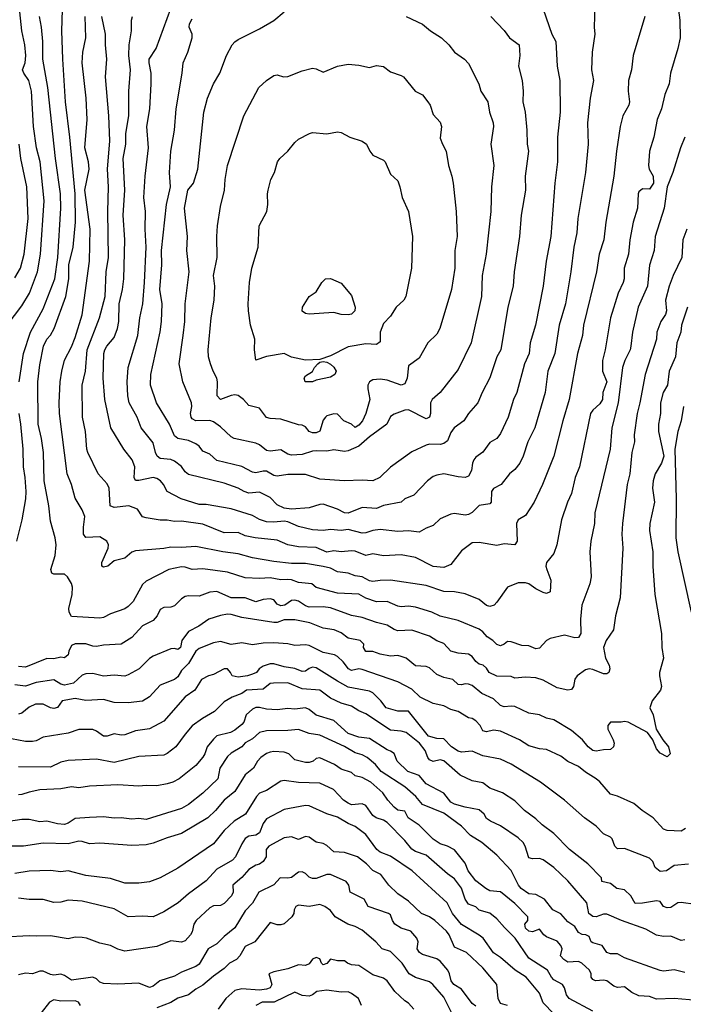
# Model space of a CAD drawing. Header units: metres. Extents: x -46681 to -43747, y -240911 to -237677.
# Tile 778 of 1056: x -45348 to -45254, y -238259 to -238120. Entities that reach past the tile are written whole.
import ezdxf

# ---------------------------------------------------------------- set-up
doc = ezdxf.new("R2010")
doc.units = ezdxf.units.M
doc.layers.add('CONTOUR_INDEX', color=1, linetype='Continuous')
doc.layers.add('CONTOUR_INTER', color=3, linetype='Continuous')

msp = doc.modelspace()

# ---------------------------------------------------------------- linework, layer by layer
at = {"layer": 'CONTOUR_INDEX'}
for points, elevation in [([(-45259.77, -238119.52), (-45261.4, -238125.02), (-45261.65, -238127.02), (-45262.06, -238128.52), (-45262.12, -238130.02), (-45261.93, -238131.52), (-45262.02, -238132.02), (-45262.85, -238133.52), (-45263.25, -238135.02), (-45263.76, -238138.52), (-45264.11, -238142.02), (-45265.27, -238148.52), (-45265.52, -238151.02), (-45266.2, -238153.02), (-45266.57, -238155.52), (-45268.4, -238163.02), (-45268.56, -238164.52), (-45269.25, -238167.02), (-45270.43, -238173.52), (-45271.33, -238176.52), (-45272.56, -238181.52), (-45274.2, -238185.52), (-45275.38, -238188.02), (-45276.6, -238189.88), (-45277.6, -238190.48), (-45277.86, -238191.02), (-45277.75, -238193.52), (-45278.09, -238194.02), (-45279.6, -238193.88), (-45280.6, -238194.11), (-45283.1, -238193.68), (-45284.1, -238193.74), (-45285.6, -238194.89), (-45287.1, -238196.8), (-45288.1, -238197.21), (-45289.6, -238197.08), (-45292.1, -238195.83), (-45294.1, -238195.45), (-45296.6, -238195.58), (-45298.1, -238195.3), (-45299.1, -238195.52), (-45300.6, -238194.91), (-45301.1, -238194.88), (-45302.6, -238195.02), (-45303.6, -238194.86), (-45304.6, -238195.08), (-45306.1, -238194.39), (-45308.6, -238194.31), (-45310.1, -238194.05), (-45311.6, -238193.35), (-45314.71, -238193.02), (-45316.1, -238192.74), (-45317.1, -238192.29), (-45319.1, -238192.32), (-45322.1, -238191.12), (-45325.1, -238190.67), (-45326.1, -238190.75), (-45327.1, -238190.55), (-45328.1, -238190.56), (-45330.1, -238190.22), (-45330.6, -238190.08), (-45331.3, -238189.02), (-45332.54, -238188.52), (-45334.6, -238188.77), (-45335.14, -238188.52), (-45335.28, -238186.02), (-45335.6, -238185.42), (-45336.85, -238184.02), (-45338.32, -238181.02), (-45338.44, -238180.52), (-45338.66, -238178.02), (-45339.07, -238176.02), (-45339.09, -238171.52), (-45338.64, -238169.52), (-45338.39, -238166.52), (-45336.65, -238162.02), (-45335.86, -238159.02), (-45335.72, -238155.52), (-45335.39, -238153.52), (-45335.48, -238147.02), (-45335.38, -238143.52), (-45335.54, -238141.02), (-45335.19, -238137.02), (-45335.36, -238133.52), (-45335.83, -238128.02), (-45335.63, -238125.52), (-45335.81, -238123.52), (-45335.81, -238122.02), (-45336.34, -238119.52)], 100), ([(-45303.09, -238126.52), (-45301.6, -238126.22), (-45300.1, -238126.37), (-45298.6, -238126.71), (-45297.6, -238126.43), (-45296.6, -238126.58), (-45295.6, -238127.33), (-45294.1, -238127.81), (-45293.79, -238128.02), (-45292.12, -238130.02), (-45291.1, -238130.56), (-45290.35, -238131.52), (-45290.04, -238132.02), (-45289.6, -238133.31), (-45288.6, -238134.43), (-45288.42, -238135.02), (-45288.6, -238136.68), (-45288.3, -238137.52), (-45287.75, -238138.52), (-45287.46, -238140.52), (-45286.96, -238142.02), (-45286.78, -238143.02), (-45286.38, -238147.02), (-45286.2, -238150.52), (-45286.56, -238152.52), (-45286.55, -238155.02), (-45287.04, -238158.02), (-45288.64, -238163.52), (-45289.1, -238164.32), (-45290.35, -238165.52), (-45291.6, -238167.68), (-45293.1, -238168.76), (-45293.25, -238170.52), (-45293.6, -238171.31), (-45294.1, -238171.49), (-45296.1, -238170.78), (-45297.1, -238170.66), (-45298.1, -238170.76), (-45298.6, -238171.03), (-45298.8, -238171.52), (-45298.82, -238172.02), (-45298.55, -238173.52), (-45299.08, -238175.52), (-45299.57, -238176.52), (-45300.1, -238177.16), (-45300.6, -238177.5), (-45301.11, -238177.02), (-45302.21, -238176.52), (-45303.1, -238175.59), (-45303.6, -238175.53), (-45304.6, -238175.83), (-45304.77, -238176.02), (-45305.1, -238176.46), (-45305.6, -238178), (-45306.1, -238178.21), (-45306.6, -238178.25), (-45307.1, -238178.06), (-45307.6, -238177.36), (-45308.1, -238177.13), (-45308.6, -238177.11), (-45311.1, -238176.31), (-45312.6, -238176.23), (-45313.1, -238176.05), (-45314.1, -238174.74), (-45315.6, -238174.36), (-45316.36, -238173.52), (-45317.1, -238172.98), (-45317.6, -238172.89), (-45318.1, -238172.96), (-45319.6, -238173.51), (-45320.06, -238173.02), (-45320, -238171.02), (-45320.1, -238170.52), (-45320.65, -238169.52), (-45321.03, -238168.52), (-45321.28, -238167.52), (-45321.32, -238166.52), (-45320.92, -238162.02), (-45320.5, -238159.52), (-45320.4, -238157.52), (-45320.6, -238156.02), (-45320.05, -238153.52), (-45320.14, -238150.52), (-45320.02, -238149.02), (-45319.6, -238146.3), (-45319.03, -238144.02), (-45318.95, -238142.52), (-45318.63, -238140.52), (-45316.31, -238133.52), (-45314.19, -238129.52), (-45313.11, -238128.52), (-45312.1, -238127.84), (-45311.6, -238127.72), (-45310.69, -238128.02), (-45310.1, -238127.97), (-45308.1, -238127.15), (-45306.6, -238126.77), (-45306.1, -238126.87), (-45305.1, -238127.38), (-45303.09, -238126.52)], 105), ([(-45348.6, -238156.39), (-45347.83, -238155.02), (-45347.31, -238153.02), (-45346.71, -238148.02), (-45346.93, -238143.52), (-45347.78, -238139.52), (-45347.99, -238137.52)], 95), ([(-45254.28, -238174.52), (-45254.61, -238176.52), (-45255.1, -238178.02), (-45255.52, -238180.52), (-45255.32, -238187.52), (-45255.37, -238193.02), (-45255.1, -238195.02), (-45253.2, -238203.52)], 95), ([(-45254, -238234.02), (-45254.6, -238234.4), (-45256.6, -238234.31), (-45257.1, -238234.15), (-45258.59, -238232.52), (-45260.11, -238231.52), (-45261.28, -238230.52), (-45263.6, -238229.46), (-45264.6, -238229.19), (-45266.1, -238227.45), (-45266.6, -238227.05), (-45268.1, -238226.11), (-45269.1, -238225.3), (-45270.6, -238224.61), (-45271.6, -238223.85), (-45273.6, -238222.9), (-45274.6, -238222.82), (-45276.1, -238222.36), (-45277.41, -238221.52), (-45280.1, -238220.29), (-45281.1, -238220.15), (-45282.1, -238220.4), (-45282.6, -238220.28), (-45282.96, -238219.52), (-45283.6, -238218.86), (-45284.1, -238218.53), (-45284.6, -238218.42), (-45286.1, -238217.53), (-45287.1, -238217.26), (-45288.1, -238216.75), (-45289.6, -238216.42), (-45291.44, -238215.52), (-45292.6, -238214.39), (-45294.6, -238213.35), (-45299.6, -238211.59), (-45300.1, -238211.54), (-45301.1, -238211.76), (-45301.54, -238211.52), (-45302.32, -238210.52), (-45303.1, -238209.78), (-45303.54, -238209.52), (-45305.1, -238209.23), (-45307.1, -238208.24), (-45307.6, -238208.14), (-45309.1, -238208.24), (-45310.1, -238208), (-45312.1, -238207.84), (-45313.6, -238207.89), (-45315.1, -238208.15), (-45316.6, -238207.87), (-45318.1, -238208.1), (-45319.6, -238207.65), (-45320.6, -238207.83), (-45322.6, -238208.66), (-45323.07, -238209.02), (-45324.1, -238210.77), (-45325.1, -238211.74), (-45325.6, -238212.66), (-45326.1, -238213.02), (-45328.1, -238213.8), (-45329.6, -238215.46), (-45330.6, -238216.08), (-45332.6, -238216.31), (-45334.6, -238216.26), (-45336.1, -238215.86), (-45338.6, -238216), (-45340.1, -238215.72), (-45341.93, -238216.02), (-45342.6, -238216.95), (-45343.1, -238217.12), (-45343.6, -238217.01), (-45344.6, -238216.51), (-45345.68, -238216.52), (-45346.6, -238216.92), (-45347.6, -238217.77), (-45348.1, -238217.9)], 95), ([(-45249.1, -238258.59), (-45255.6, -238258), (-45258.1, -238258.09), (-45259.1, -238257.72), (-45260.6, -238257.62), (-45261.6, -238257.15), (-45262.6, -238256.39), (-45263.6, -238256.45), (-45264.1, -238256.3), (-45265.1, -238255.54), (-45265.6, -238255.42), (-45266.71, -238255.52), (-45267.1, -238255.34), (-45267.32, -238255.02), (-45267.34, -238254.52), (-45267.57, -238254.02), (-45268.65, -238253.02), (-45269.1, -238252.78), (-45270.6, -238252.88), (-45271.19, -238252.52), (-45271.63, -238252.02), (-45271.42, -238251.02), (-45271.58, -238250.52), (-45272.1, -238249.94), (-45273.6, -238249.32), (-45274, -238249.02), (-45274.6, -238248.26), (-45275.6, -238248.61), (-45276.1, -238248.52), (-45276.6, -238248.09), (-45276.68, -238247.52), (-45276.26, -238247.02), (-45276.23, -238246.52), (-45278.1, -238244.64), (-45280.1, -238242.96), (-45281.6, -238242.81), (-45282.16, -238242.52), (-45283.6, -238241.41), (-45284.67, -238240.02), (-45285.1, -238238.93), (-45286.6, -238237.04), (-45287.6, -238236.53), (-45288.6, -238236.2), (-45289.6, -238235.54), (-45291.6, -238233.59), (-45293.13, -238232.52), (-45293.6, -238231.58), (-45294.6, -238231.43), (-45295.1, -238231.02), (-45296.02, -238230.02), (-45296.72, -238229.02), (-45298.41, -238227.52), (-45299.6, -238226.85), (-45300.6, -238226.59), (-45301.1, -238226.15), (-45302.6, -238225.67), (-45303.51, -238225.02), (-45305.6, -238224.06), (-45306.1, -238224.16), (-45306.54, -238224.52), (-45307.1, -238224.74), (-45307.6, -238224.74), (-45309.1, -238224.37), (-45309.98, -238223.52), (-45310.6, -238223.26), (-45312.1, -238223.19), (-45312.6, -238223.28), (-45313.1, -238223.46), (-45313.92, -238224.02), (-45314.36, -238224.52), (-45314.93, -238225.52), (-45316.1, -238226.47), (-45317.6, -238228.83), (-45319.1, -238230.05), (-45320.31, -238231.52), (-45321.38, -238232.52), (-45325.1, -238234.76), (-45327.1, -238235.35), (-45329.1, -238236.13), (-45330.1, -238236.34), (-45332.1, -238236.46), (-45336.6, -238236.12), (-45338.1, -238236.22), (-45339.1, -238235.87), (-45339.6, -238235.84), (-45341.1, -238236.19), (-45344.6, -238236.12), (-45347.39, -238236.52), (-45349.1, -238236.53)], 90), ([(-45286.6, -238260.82), (-45288.1, -238257.84), (-45289.66, -238256.02), (-45290.1, -238255.69), (-45292.1, -238255.04), (-45293.01, -238254.52), (-45293.99, -238253.02), (-45295.6, -238251.38), (-45296.81, -238251.02), (-45297.67, -238250.02), (-45299.6, -238248.39), (-45300.6, -238247.86), (-45301.65, -238247.52), (-45303.44, -238246.52), (-45304.1, -238245.61), (-45304.86, -238245.02), (-45305.6, -238244.75), (-45307.1, -238245.05), (-45308.6, -238244.86), (-45308.96, -238245.02), (-45309.23, -238245.52), (-45309.27, -238246.02), (-45309.56, -238246.52), (-45310.6, -238247.49), (-45311.1, -238247.63), (-45311.6, -238247.61), (-45312.6, -238247.31), (-45314.76, -238250.02), (-45316.1, -238250.69), (-45316.89, -238252.02), (-45317.33, -238252.52), (-45318.31, -238253.02), (-45319.1, -238253.8), (-45320.6, -238254.85), (-45322.1, -238256.13), (-45323.1, -238256.71), (-45324.1, -238257.5), (-45325.6, -238257.97), (-45326.6, -238258.6), (-45328.6, -238259.32)], 85), ([(-45339.34, -238259.02), (-45339.61, -238258.52), (-45340.1, -238258.36), (-45342.1, -238258.38), (-45343.1, -238258.2), (-45343.72, -238258.52), (-45344.9, -238260.02)], 85)]:
    msp.add_lwpolyline(points, dxfattribs=dict(at, elevation=elevation))
at = {"layer": 'CONTOUR_INTER'}
for points, elevation in [([(-45254.1, -238136.51), (-45254.7, -238138.02), (-45255.78, -238141.52), (-45256.61, -238143.52), (-45257.04, -238146.52), (-45258.31, -238150.52), (-45258.45, -238152.52), (-45259.1, -238154.56), (-45259.37, -238157.52), (-45260.7, -238160.52), (-45261.5, -238164.02), (-45261.7, -238166.02), (-45261.83, -238166.52), (-45262.59, -238168.02), (-45262.88, -238169.02), (-45263.49, -238174.02), (-45264.39, -238177.52), (-45264.64, -238180.52), (-45266.81, -238189.52), (-45266.87, -238191.02), (-45267.38, -238193.52), (-45267.51, -238195.02), (-45267.33, -238198.52), (-45267.52, -238199.52), (-45268.63, -238202.52), (-45268.81, -238204.52), (-45268.79, -238206.52), (-45269.1, -238207.08), (-45269.6, -238207.15), (-45271.1, -238206.78), (-45273.1, -238207.25), (-45273.6, -238207.5), (-45274.6, -238208.61), (-45275.1, -238208.68), (-45276.1, -238208.29), (-45277.1, -238208.22), (-45278.6, -238207.71), (-45279.1, -238207.68), (-45279.6, -238208.06), (-45280.1, -238208.26), (-45280.6, -238208.09), (-45281.17, -238207.52), (-45281.98, -238207.02), (-45282.6, -238206.29), (-45283.1, -238205.9), (-45286.1, -238204.72), (-45288.6, -238204.09), (-45289.78, -238203.52), (-45292.1, -238202.83), (-45293.1, -238202.7), (-45294.1, -238202.79), (-45294.6, -238202.7), (-45296.1, -238202), (-45297.6, -238202.07), (-45299.1, -238201.53), (-45300.1, -238201), (-45303.1, -238200.83), (-45306.1, -238200.06), (-45306.71, -238199.52), (-45308.6, -238199.33), (-45309.6, -238198.98), (-45310.1, -238198.9), (-45311.1, -238198.98), (-45312.6, -238198.68), (-45314.1, -238198.77), (-45316.1, -238198.66), (-45318.6, -238197.87), (-45322.1, -238197.43), (-45323.6, -238197.52), (-45324.6, -238197.16), (-45325.1, -238197.12), (-45326.88, -238197.52), (-45330.1, -238199.15), (-45330.6, -238199.62), (-45331.92, -238202.02), (-45332.6, -238202.72), (-45333.1, -238203.05), (-45335.1, -238203.78), (-45336.1, -238204.28), (-45336.6, -238204.37), (-45340.6, -238204.14), (-45340.95, -238203.52), (-45341, -238203.02), (-45340.54, -238201.02), (-45340.47, -238200.02), (-45340.6, -238199.46), (-45341.16, -238198.52), (-45341.6, -238198.18), (-45343.1, -238198.18), (-45343.38, -238198.02), (-45343.52, -238197.52), (-45342.9, -238195.52), (-45342.77, -238194.02), (-45342.91, -238193.02), (-45343.6, -238190.69), (-45343.83, -238188.52), (-45344.45, -238185.02), (-45344.57, -238181.02), (-45344.85, -238179.02), (-45345.31, -238177.02), (-45345.38, -238171.02), (-45345.1, -238168.64), (-45344.58, -238166.02), (-45344.1, -238165.02), (-45343.6, -238164.45), (-45343.04, -238163.52), (-45341.41, -238159.02), (-45340.99, -238156.52), (-45341, -238154.52), (-45340.39, -238152.02), (-45340.05, -238148.52), (-45340.12, -238144.52), (-45340.84, -238136.52), (-45341.46, -238131.52), (-45341.86, -238125.52), (-45341.99, -238121.52), (-45341.77, -238115.52)], 98), ([(-45349.69, -238163.02), (-45347.6, -238160.33), (-45346.55, -238158.52), (-45345.43, -238155.52), (-45345, -238153.02), (-45344.45, -238145.52), (-45345.04, -238140.02), (-45345.54, -238138.02), (-45345.99, -238135.02), (-45346.28, -238130.02), (-45346.65, -238128.52), (-45347.34, -238127.52), (-45347.51, -238127.02), (-45347.15, -238126.02), (-45347.06, -238125.02), (-45347.22, -238123.52), (-45347.63, -238121.52), (-45348.11, -238117.02)], 96), ([(-45255.12, -238117.52), (-45254.81, -238120.02), (-45254.76, -238122.52), (-45255.07, -238124.02), (-45256.11, -238127.52), (-45256.3, -238129.02), (-45256.91, -238130.52), (-45257.42, -238132.52), (-45258.01, -238134.02), (-45258.47, -238136.52), (-45259.11, -238138.52), (-45259.25, -238140.52), (-45259.14, -238141.02), (-45258.56, -238142.02), (-45258.51, -238143.02), (-45259.1, -238143.88), (-45260.1, -238143.82), (-45260.6, -238144.24), (-45260.69, -238144.52), (-45260.79, -238146.52), (-45261.39, -238148.52), (-45261.86, -238151.02), (-45262.06, -238153.02), (-45262.65, -238155.02), (-45262.68, -238156.52), (-45262.81, -238157.02), (-45263.53, -238158.52), (-45264.57, -238162.02), (-45265.34, -238166.52), (-45265.71, -238168.02), (-45265.7, -238169.52), (-45265.12, -238171.02), (-45265.65, -238172.52), (-45265.73, -238173.52), (-45266.1, -238174.16), (-45267.1, -238175.02), (-45267.39, -238175.52), (-45268.98, -238183.02), (-45269.57, -238184.52), (-45270.1, -238186.78), (-45270.67, -238188.02), (-45271.5, -238190.52), (-45272.14, -238194.02), (-45272.6, -238195.27), (-45273.63, -238196.52), (-45273.69, -238197.02), (-45273.58, -238197.52), (-45273.01, -238199.02), (-45273.1, -238200.64), (-45273.6, -238200.88), (-45274.1, -238200.75), (-45275.1, -238200.25), (-45276.1, -238199.54), (-45276.6, -238199.38), (-45277.6, -238199.37), (-45279.1, -238200), (-45280.6, -238202.12), (-45281.02, -238202.52), (-45281.6, -238202.74), (-45282.1, -238202.59), (-45283.1, -238201.74), (-45285.1, -238200.93), (-45286.6, -238200.67), (-45288.1, -238200.63), (-45290.6, -238199.77), (-45295.6, -238199), (-45297.1, -238199.04), (-45298.1, -238199.21), (-45298.6, -238199.1), (-45299.6, -238198.53), (-45300.6, -238198.41), (-45301.6, -238198.01), (-45303.1, -238197.83), (-45304.1, -238197.33), (-45305.1, -238197.07), (-45307.6, -238196.66), (-45309.6, -238196.67), (-45312.1, -238196.39), (-45315.1, -238195.85), (-45317.1, -238195.28), (-45319.29, -238195.02), (-45323.1, -238194.25), (-45325.1, -238194.4), (-45326.6, -238194.34), (-45327.6, -238194.55), (-45331.6, -238194.88), (-45332.1, -238195.04), (-45333.1, -238195.93), (-45334.6, -238196.28), (-45335.51, -238197.02), (-45336.1, -238197.18), (-45336.35, -238197.02), (-45336.34, -238196.52), (-45335.45, -238194.52), (-45335.39, -238194.02), (-45335.62, -238193.52), (-45336.6, -238192.88), (-45338.6, -238192.97), (-45338.91, -238192.52), (-45338.94, -238191.52), (-45338.72, -238190.02), (-45339.1, -238189.07), (-45340.1, -238187.46), (-45340.61, -238185.52), (-45341.25, -238184.02), (-45342.29, -238175.52), (-45342.35, -238174.02), (-45342.22, -238171.02), (-45342, -238169.52), (-45341.6, -238167.96), (-45340.6, -238166.11), (-45340.1, -238164.76), (-45339.1, -238161.57), (-45338.08, -238154.02), (-45337.98, -238149.52), (-45338.75, -238144.02), (-45338.13, -238141.02), (-45338.24, -238140.02), (-45338.73, -238138.02), (-45338.39, -238134.02), (-45338.56, -238131.02), (-45339.11, -238126.02), (-45339.02, -238124.52), (-45338.58, -238122.52), (-45338.7, -238119.52)], 99), ([(-45266.82, -238118.02), (-45266.88, -238121.02), (-45266.79, -238122.02), (-45267.16, -238124.52), (-45267.26, -238127.02), (-45267.01, -238128.52), (-45267.44, -238131.02), (-45267.83, -238134.52), (-45267.73, -238137.52), (-45268.12, -238141.52), (-45269.22, -238148.02), (-45269.34, -238150.02), (-45269.77, -238152.02), (-45270.17, -238155.52), (-45270.93, -238160.02), (-45271.81, -238163.02), (-45272.43, -238167.02), (-45273.41, -238169.52), (-45273.82, -238172.52), (-45275.28, -238177.52), (-45276.26, -238179.52), (-45276.91, -238181.52), (-45277.38, -238182.52), (-45278.1, -238183.39), (-45278.82, -238184.02), (-45280.02, -238185.52), (-45281.1, -238186.07), (-45281.37, -238186.52), (-45281.4, -238188.02), (-45281.6, -238188.26), (-45283.1, -238188.47), (-45284.1, -238189.45), (-45284.6, -238189.77), (-45285.1, -238189.83), (-45286.6, -238189.6), (-45287.1, -238189.69), (-45288.6, -238190.38), (-45289.6, -238191.28), (-45290.6, -238191.67), (-45291.6, -238192.24), (-45293.1, -238192.03), (-45294.6, -238192.14), (-45297.1, -238191.86), (-45298.1, -238191.99), (-45299.1, -238192.35), (-45299.6, -238192.4), (-45301.6, -238191.85), (-45302.6, -238192.02), (-45304.1, -238191.87), (-45305.1, -238192), (-45306.6, -238191.91), (-45308.6, -238191.45), (-45310.1, -238190.8), (-45310.6, -238190.71), (-45312.1, -238190.85), (-45313.1, -238190.76), (-45314.1, -238190.46), (-45315.1, -238189.91), (-45318.1, -238188.94), (-45321.6, -238188.35), (-45322.6, -238188.36), (-45325.16, -238187.52), (-45327.1, -238186.51), (-45327.64, -238185.52), (-45328.06, -238185.02), (-45328.6, -238184.67), (-45329.1, -238184.55), (-45331.1, -238184.95), (-45331.6, -238184.95), (-45331.76, -238184.52), (-45331.7, -238183.02), (-45332.08, -238182.02), (-45333.23, -238180.52), (-45335.09, -238177.52), (-45335.9, -238173.52), (-45336.17, -238170.52), (-45336.06, -238167.02), (-45335.93, -238166.52), (-45335.63, -238166.02), (-45334.6, -238164.76), (-45334.12, -238163.52), (-45333.95, -238162.52), (-45333.88, -238160.02), (-45333.41, -238158.02), (-45333.23, -238156.52), (-45333.08, -238151.02), (-45333.31, -238147.52), (-45333.07, -238144.02), (-45333.32, -238139.52), (-45332.97, -238137.52), (-45332.96, -238136.02), (-45332.53, -238133.52), (-45332.53, -238130.02), (-45332.31, -238127.02), (-45332.53, -238125.02), (-45332.5, -238123.52), (-45332.13, -238121.52), (-45332.14, -238120.02), (-45332.02, -238119.52)], 101), ([(-45274.1, -238118.48), (-45272.87, -238122.02), (-45272.29, -238123.02), (-45272.12, -238126.52), (-45271.74, -238128.52), (-45271.7, -238133.02), (-45272.08, -238136.52), (-45272.06, -238140.02), (-45272.45, -238143.02), (-45272.99, -238150.52), (-45273.67, -238154.02), (-45274.09, -238157.52), (-45275.19, -238163.02), (-45275.91, -238165.52), (-45276.07, -238167.02), (-45276.71, -238168.52), (-45277.8, -238172.52), (-45278.25, -238173.52), (-45279.01, -238176.02), (-45280.1, -238178.33), (-45280.6, -238179.01), (-45281.6, -238179.59), (-45282.6, -238180.95), (-45283.6, -238181.68), (-45283.87, -238182.02), (-45284.06, -238182.52), (-45284.19, -238183.52), (-45284.6, -238184.36), (-45285.1, -238184.53), (-45286.1, -238184.44), (-45288.1, -238183.99), (-45289.1, -238184.19), (-45289.6, -238184.4), (-45290.41, -238185.02), (-45292.32, -238187.02), (-45293.6, -238187.56), (-45294.1, -238187.99), (-45296.6, -238188.47), (-45297.6, -238188.9), (-45299.6, -238188.75), (-45301.6, -238189.55), (-45302.1, -238189.53), (-45303.1, -238188.98), (-45305.1, -238188.28), (-45305.6, -238188.33), (-45307.1, -238188.81), (-45309.6, -238188.99), (-45310.6, -238188.85), (-45311.6, -238188.39), (-45312.6, -238187.37), (-45314.1, -238186.6), (-45315.6, -238186.74), (-45316.25, -238186.52), (-45317.1, -238186.03), (-45319.1, -238185.35), (-45324.1, -238184.13), (-45324.6, -238183.72), (-45325.1, -238183), (-45326.1, -238182.22), (-45326.6, -238181.99), (-45328.1, -238181.84), (-45328.52, -238181.52), (-45328.76, -238181.02), (-45329.1, -238179.62), (-45330.81, -238177.52), (-45331.34, -238176.02), (-45332.46, -238174.02), (-45332.66, -238173.02), (-45332.77, -238171.02), (-45332.6, -238169.02), (-45331.25, -238164.52), (-45330.97, -238162.02), (-45330.55, -238160.02), (-45330.3, -238157.02), (-45330.09, -238152.02), (-45330.23, -238149.52), (-45330.19, -238147.02), (-45330.42, -238145.02), (-45330.23, -238142.02), (-45329.77, -238138.02), (-45329.97, -238135.02), (-45329.58, -238132.52), (-45329.4, -238129.02), (-45329.4, -238127.52), (-45329.68, -238126.02), (-45329.65, -238125.52), (-45328.66, -238124.02), (-45326.6, -238118.36)], 102), ([(-45293.43, -238119.52), (-45291.1, -238120.58), (-45289.98, -238121.52), (-45288.43, -238122.52), (-45287.4, -238123.52), (-45286.6, -238124.55), (-45285.19, -238125.52), (-45284.6, -238126.14), (-45283.18, -238129.02), (-45282.9, -238130.02), (-45281.88, -238131.52), (-45281.65, -238133.02), (-45281.12, -238134.52), (-45281.08, -238135.02), (-45281.48, -238137.52), (-45281.04, -238140.52), (-45281.36, -238143.52), (-45281.48, -238147.02), (-45282.14, -238153.02), (-45282.68, -238156.02), (-45282.78, -238159.02), (-45284.22, -238165.52), (-45286.1, -238169.29), (-45288.6, -238172.53), (-45289.75, -238173.52), (-45289.98, -238174.02), (-45289.97, -238175.52), (-45290.1, -238176), (-45290.6, -238176.26), (-45293.1, -238175), (-45293.6, -238175.02), (-45295.1, -238175.61), (-45295.6, -238175.94), (-45296.12, -238177.02), (-45298.6, -238178.8), (-45300.1, -238180.1), (-45301.6, -238180.77), (-45302.1, -238180.84), (-45303.6, -238180.63), (-45304.6, -238180.81), (-45306.1, -238180.78), (-45306.6, -238180.82), (-45308.1, -238181.28), (-45309.6, -238181.38), (-45310.1, -238181.22), (-45311.1, -238180.61), (-45312.6, -238180.82), (-45313.1, -238180.71), (-45314.1, -238179.91), (-45314.6, -238179.71), (-45317.69, -238179.02), (-45318.1, -238178.78), (-45319.6, -238177.36), (-45320.6, -238176.67), (-45321.1, -238176.48), (-45323.1, -238176.55), (-45323.6, -238176.26), (-45323.76, -238176.02), (-45323.83, -238175.52), (-45323.66, -238174.52), (-45323.69, -238174.02), (-45324.92, -238171.02), (-45325.41, -238168.52), (-45324.85, -238164.52), (-45324.63, -238162.52), (-45324.57, -238160.02), (-45324, -238155.52), (-45324.34, -238152.52), (-45324.25, -238150.52), (-45324.67, -238146.52), (-45324.21, -238144.02), (-45323.42, -238143.02), (-45322.82, -238141.02), (-45321.96, -238133.02), (-45321.43, -238131.02), (-45320.6, -238129.02), (-45319.71, -238127.52), (-45318.75, -238125.02), (-45317.95, -238123.52), (-45317.6, -238123.07), (-45317.1, -238122.76), (-45314.1, -238121.26), (-45312.1, -238120.05), (-45310.6, -238118.83)], 104), ([(-45347.99, -238171.02), (-45347.38, -238167.02), (-45346.42, -238164.02), (-45344.6, -238160.74), (-45342.95, -238156.52), (-45342.52, -238153.52), (-45342.11, -238146.52), (-45342.15, -238144.52), (-45342.86, -238139.52), (-45343.95, -238129.52), (-45344.65, -238125.52), (-45344.68, -238123.02), (-45344.84, -238121.02), (-45345.12, -238119.52)], 97), ([(-45281.47, -238119.52), (-45279.6, -238121.46), (-45278.82, -238122.52), (-45277.48, -238123.52), (-45277.4, -238125.02), (-45277.55, -238126.52), (-45277.06, -238128.52), (-45276.93, -238130.02), (-45276.97, -238131.52), (-45276.62, -238133.02), (-45276.37, -238135.52), (-45276.35, -238137.52), (-45276.16, -238138.52), (-45276.61, -238142.02), (-45276.6, -238144.02), (-45277.2, -238147.52), (-45277.44, -238150.52), (-45278.16, -238155.52), (-45278.32, -238157.52), (-45279.07, -238160.52), (-45280.04, -238166.52), (-45280.61, -238167.52), (-45281.6, -238170.45), (-45282.7, -238172.52), (-45283.29, -238174.02), (-45284.6, -238175.5), (-45285.27, -238176.52), (-45286.63, -238177.52), (-45287.1, -238178.19), (-45287.6, -238179.37), (-45288.1, -238179.73), (-45288.6, -238179.87), (-45290.1, -238179.83), (-45290.6, -238179.95), (-45292.6, -238180.93), (-45295.6, -238183.07), (-45297.12, -238184.52), (-45298.1, -238185), (-45299.6, -238184.92), (-45302.1, -238185.01), (-45305.6, -238184.77), (-45307.6, -238184.13), (-45310.1, -238184.09), (-45311.6, -238184.35), (-45312.1, -238184.27), (-45313.1, -238183.65), (-45313.6, -238183.63), (-45314.6, -238183.87), (-45315.1, -238183.8), (-45316.6, -238183), (-45320.1, -238182.11), (-45321.1, -238181.24), (-45322.1, -238180.81), (-45322.6, -238180.13), (-45323.1, -238179.78), (-45324.1, -238179.31), (-45325.6, -238179.05), (-45326.1, -238178.65), (-45326.79, -238177.02), (-45328.65, -238174.02), (-45329.47, -238171.52), (-45329.41, -238170.02), (-45328.1, -238164), (-45327.9, -238162.52), (-45327.85, -238160.02), (-45328.18, -238158.02), (-45327.88, -238154.52), (-45327.91, -238152.52), (-45327.21, -238146.02), (-45326.63, -238143.52), (-45326.77, -238141.52), (-45326.6, -238138.52), (-45326.11, -238135.52), (-45325.84, -238132.52), (-45324.99, -238127.52), (-45324.88, -238126.02), (-45324.19, -238124.52), (-45323.61, -238122.52), (-45323.61, -238122.02), (-45324, -238121.02), (-45323.96, -238120.52), (-45323.6, -238119.84)], 103), ([(-45307.05, -238136.02), (-45306.6, -238135.85), (-45304.6, -238136.04), (-45303.1, -238135.79), (-45302.6, -238135.85), (-45301.35, -238136.52), (-45299.6, -238137.11), (-45299, -238137.52), (-45298.53, -238138.52), (-45298.1, -238139.07), (-45296.6, -238139.76), (-45296.36, -238140.02), (-45295.6, -238141.75), (-45294.6, -238142.69), (-45294.29, -238143.52), (-45293.98, -238145.02), (-45293.07, -238147.02), (-45292.51, -238150.52), (-45292.67, -238155.02), (-45293.47, -238159.02), (-45293.73, -238159.52), (-45294.8, -238160.52), (-45295.6, -238161.77), (-45296.6, -238162.83), (-45297.08, -238164.02), (-45297.1, -238165.4), (-45297.6, -238165.79), (-45299.1, -238165.68), (-45301.6, -238166.08), (-45304.1, -238167.39), (-45305.6, -238167.9), (-45307.6, -238167.98), (-45309.6, -238167.55), (-45310.6, -238167.04), (-45313.1, -238167.45), (-45314.6, -238168), (-45314.8, -238166.52), (-45314.76, -238165.02), (-45315.38, -238163.02), (-45315.67, -238161.02), (-45315.7, -238160.02), (-45315.5, -238157.02), (-45315.19, -238155.02), (-45314.27, -238152.02), (-45314.14, -238149.02), (-45313.08, -238147.02), (-45312.92, -238146.02), (-45312.98, -238144.52), (-45312.87, -238144.02), (-45312.49, -238142.52), (-45311.99, -238141.52), (-45311.55, -238140.02), (-45311.23, -238139.52), (-45310.1, -238138.52), (-45309.1, -238137.26), (-45308.6, -238136.82), (-45307.05, -238136.02)], 106), ([(-45253.82, -238149.52), (-45254.38, -238151.02), (-45254.54, -238153.52), (-45255.75, -238156.02), (-45256.31, -238157.52), (-45256.83, -238159.52), (-45256.68, -238161.02), (-45256.85, -238161.52), (-45257.5, -238162.52), (-45258.07, -238164.02), (-45258.11, -238165.02), (-45259.7, -238170.02), (-45260.43, -238174.02), (-45260.84, -238175.52), (-45261.23, -238178.52), (-45261.19, -238179.52), (-45261.57, -238181.02), (-45261.87, -238184.02), (-45262.25, -238185.52), (-45262.92, -238191.02), (-45262.99, -238192.52), (-45262.84, -238194.52), (-45263.21, -238201.52), (-45263.88, -238204.02), (-45264.18, -238206.02), (-45265.22, -238207.52), (-45265.57, -238208.52), (-45265.31, -238210.02), (-45264.77, -238211.02), (-45264.68, -238211.52), (-45264.83, -238212.02), (-45265.1, -238212.23), (-45265.6, -238212.22), (-45267.1, -238211.61), (-45267.6, -238211.53), (-45268.1, -238211.66), (-45269.3, -238212.52), (-45269.6, -238212.99), (-45269.8, -238214.02), (-45270.1, -238214.41), (-45270.6, -238214.54), (-45272.1, -238214.19), (-45274.1, -238213.13), (-45275.1, -238212.81), (-45276.6, -238212.71), (-45278.1, -238212.84), (-45278.6, -238212.62), (-45280.6, -238212.55), (-45281.69, -238212.02), (-45282.1, -238211.44), (-45282.57, -238211.02), (-45283.1, -238210.88), (-45283.6, -238210.48), (-45284.1, -238209.8), (-45284.6, -238209.44), (-45286.1, -238209.33), (-45287.1, -238209.01), (-45288.1, -238207.93), (-45289.1, -238207.57), (-45290.1, -238206.92), (-45292.6, -238206.08), (-45294.6, -238206.16), (-45295.1, -238205.99), (-45296.1, -238205.38), (-45297.6, -238205), (-45299.6, -238204.28), (-45301.1, -238203.98), (-45304.1, -238202.91), (-45305.1, -238202.77), (-45307.1, -238202.8), (-45307.6, -238202.63), (-45308.6, -238201.98), (-45309.1, -238201.82), (-45309.6, -238201.89), (-45310.51, -238202.52), (-45311.1, -238202.64), (-45311.6, -238202.41), (-45312.1, -238201.79), (-45312.6, -238201.65), (-45313.6, -238201.74), (-45314.6, -238202.05), (-45316.1, -238201.48), (-45318.1, -238201.5), (-45320.1, -238200.61), (-45321.1, -238200.72), (-45322.6, -238201.29), (-45324.1, -238201.23), (-45324.6, -238201.33), (-45325.1, -238201.63), (-45326.1, -238202.64), (-45326.6, -238202.83), (-45327.6, -238202.86), (-45328.1, -238203.17), (-45328.55, -238204.02), (-45329.1, -238204.71), (-45330.6, -238205.45), (-45332.1, -238207.11), (-45333.6, -238208.06), (-45336.1, -238208.17), (-45337.1, -238208.38), (-45337.6, -238208.34), (-45338.6, -238207.99), (-45340.1, -238208), (-45340.6, -238208.24), (-45340.98, -238209.02), (-45341.1, -238209.55), (-45341.6, -238209.98), (-45342.1, -238209.86), (-45343.1, -238210.13), (-45344.1, -238210.05), (-45347.1, -238211.28), (-45348.1, -238211.21)], 97), ([(-45304.77, -238156.52), (-45304.1, -238156.44), (-45302.6, -238157.13), (-45301.1, -238158.84), (-45300.61, -238160.52), (-45300.66, -238161.02), (-45301.1, -238161.47), (-45301.6, -238161.58), (-45302.6, -238161.52), (-45303.6, -238161.27), (-45307.1, -238161.5), (-45307.6, -238161.39), (-45308.1, -238161.06), (-45308.02, -238160.52), (-45307.1, -238159.02), (-45306.1, -238158.36), (-45305.3, -238157.02), (-45304.77, -238156.52)], 107), ([(-45253.74, -238160.52), (-45254.59, -238163.02), (-45254.65, -238164.02), (-45255.24, -238165.52), (-45255.41, -238167.52), (-45256.33, -238169.52), (-45256.55, -238171.52), (-45257.16, -238172.52), (-45257.54, -238174.02), (-45257.55, -238175.52), (-45257.81, -238177.02), (-45257.82, -238178.02), (-45257.08, -238181.52), (-45257.42, -238182.52), (-45258.27, -238184.02), (-45258.56, -238185.02), (-45258.66, -238186.02), (-45258.37, -238188.02), (-45259.04, -238191.02), (-45259.07, -238192.02), (-45258.63, -238195.02), (-45258.63, -238197.02), (-45258.33, -238201.02), (-45257.39, -238206.52), (-45257.35, -238208.52), (-45257.13, -238210.02), (-45257.69, -238212.02), (-45257.7, -238212.52), (-45257.41, -238214.02), (-45257.55, -238214.52), (-45258.7, -238216.02), (-45259.06, -238217.02), (-45258.58, -238218.02), (-45258.16, -238220.02), (-45257.23, -238221.52), (-45256.39, -238222.52), (-45256.17, -238223.52), (-45256.6, -238223.92), (-45257.6, -238223.41), (-45258.1, -238222.8), (-45258.6, -238221.54), (-45259.37, -238220.52), (-45262.1, -238219.02), (-45262.6, -238218.93), (-45263.1, -238219.06), (-45264.6, -238219.03), (-45264.97, -238219.52), (-45264.99, -238220.02), (-45264.2, -238221.52), (-45264.08, -238222.02), (-45264.18, -238222.52), (-45264.6, -238222.91), (-45265.6, -238222.94), (-45266.6, -238223.15), (-45267.1, -238223.05), (-45267.74, -238222.52), (-45268.52, -238221.52), (-45270.1, -238220.21), (-45272.6, -238218.69), (-45273.6, -238218.47), (-45274.6, -238218.02), (-45276.1, -238217.77), (-45278.1, -238216.85), (-45278.6, -238216.78), (-45279.6, -238216.89), (-45280.1, -238216.69), (-45281.1, -238215.73), (-45282.75, -238215.02), (-45284.1, -238213.87), (-45284.6, -238213.66), (-45285.1, -238213.63), (-45285.6, -238213.78), (-45286.1, -238213.71), (-45286.81, -238213.02), (-45288.1, -238212.73), (-45289.1, -238212.33), (-45290.1, -238211.36), (-45290.6, -238211.2), (-45292.1, -238211.09), (-45293.43, -238210.02), (-45294.1, -238209.78), (-45294.6, -238209.66), (-45295.6, -238209.75), (-45297.1, -238209.44), (-45298.1, -238209.09), (-45299.1, -238209.06), (-45299.43, -238208.52), (-45299.38, -238208.02), (-45299.9, -238207.52), (-45301.6, -238207.2), (-45302.6, -238206.42), (-45303.57, -238206.02), (-45305.1, -238205.79), (-45307.02, -238205.02), (-45309.1, -238204.62), (-45310.6, -238204.6), (-45311.6, -238204.99), (-45312.1, -238204.98), (-45316.6, -238204.26), (-45318.1, -238203.85), (-45318.6, -238203.8), (-45319.6, -238204), (-45321.26, -238204.52), (-45322.64, -238205.52), (-45324.1, -238206.25), (-45325.07, -238207.52), (-45325.22, -238208.52), (-45325.6, -238208.78), (-45326.1, -238208.64), (-45326.6, -238208.68), (-45329.1, -238209.75), (-45329.6, -238210.06), (-45331.08, -238211.52), (-45332.6, -238212.36), (-45333.1, -238212.55), (-45334.6, -238212.42), (-45336.1, -238212.53), (-45337.6, -238212.19), (-45338.6, -238212.2), (-45339.1, -238212.4), (-45340.33, -238213.52), (-45341.6, -238213.83), (-45342.1, -238213.67), (-45343.1, -238213.06), (-45345.6, -238213.46), (-45347.1, -238213.97), (-45348.6, -238213.77)], 96), ([(-45305.87, -238168.52), (-45305.6, -238168.24), (-45305.1, -238168.17), (-45304.6, -238168.24), (-45304.1, -238168.55), (-45303.6, -238168.96), (-45303.28, -238169.52), (-45303.48, -238170.02), (-45304.1, -238170.36), (-45306.1, -238170.79), (-45306.6, -238171.02), (-45307.66, -238171.02), (-45307.82, -238170.52), (-45307.6, -238170.18), (-45306.6, -238169.59), (-45306.36, -238169.02), (-45305.87, -238168.52)], 106), ([(-45348.34, -238193.52), (-45347.58, -238190.52), (-45347.07, -238187.52), (-45347.03, -238186.52), (-45347.13, -238184.52), (-45347.38, -238183.02), (-45347.43, -238180.52), (-45347.74, -238177.02), (-45347.99, -238175.52)], 97), ([(-45253.6, -238239.09), (-45255.6, -238239.26), (-45256.7, -238240.02), (-45257.6, -238240.09), (-45258.27, -238239.52), (-45258.6, -238238.69), (-45259.1, -238238.23), (-45262.6, -238236.84), (-45263.6, -238236.89), (-45263.96, -238236.52), (-45264.36, -238235.52), (-45264.6, -238235.26), (-45265.6, -238234.79), (-45266.6, -238233.69), (-45268.24, -238232.52), (-45271.1, -238230.04), (-45274.48, -238227.52), (-45278.6, -238224.98), (-45280.1, -238224.25), (-45282.6, -238223.8), (-45284.1, -238223.14), (-45285.6, -238223.25), (-45286.1, -238223.11), (-45287, -238222.52), (-45288.1, -238221.41), (-45289.1, -238221.34), (-45290.24, -238221.02), (-45293.1, -238217.47), (-45294.6, -238217.48), (-45296.21, -238217.02), (-45296.98, -238216.02), (-45298.1, -238214.91), (-45298.6, -238214.65), (-45301.6, -238214.09), (-45303.1, -238213.27), (-45306.1, -238211.36), (-45306.6, -238211.27), (-45307.1, -238211.46), (-45307.6, -238211.83), (-45308.1, -238211.88), (-45309.1, -238211.47), (-45310.6, -238211.24), (-45312.1, -238210.8), (-45312.6, -238210.82), (-45313.6, -238211.14), (-45314.13, -238211.52), (-45314.54, -238212.02), (-45315.1, -238212.29), (-45315.79, -238212.52), (-45317.1, -238212.69), (-45317.95, -238212.52), (-45318.17, -238212.02), (-45318.6, -238211.53), (-45319.1, -238211.54), (-45320.6, -238212.33), (-45321.27, -238212.52), (-45322.28, -238213.02), (-45323.23, -238214.52), (-45324.6, -238215.48), (-45327.6, -238218.91), (-45329.6, -238219.98), (-45331.6, -238220.27), (-45333.1, -238220.83), (-45333.6, -238220.86), (-45334.6, -238220.67), (-45335.6, -238221.03), (-45336.1, -238221.01), (-45337.1, -238220.29), (-45337.6, -238220.09), (-45339.6, -238220.09), (-45341.1, -238220.6), (-45344.6, -238221.16), (-45345.6, -238221.66), (-45346.1, -238221.76), (-45347.1, -238221.76), (-45349.1, -238221.4)], 94), ([(-45252.6, -238244.78), (-45254.6, -238244.5), (-45255.1, -238244.52), (-45256.1, -238245.19), (-45256.6, -238245.25), (-45257.12, -238245.02), (-45257.6, -238244.34), (-45258.1, -238244.24), (-45260.1, -238244.58), (-45261.1, -238244.61), (-45261.71, -238243.52), (-45262.6, -238242.7), (-45263.72, -238242.52), (-45264.6, -238241.79), (-45265.82, -238241.52), (-45265.84, -238241.02), (-45267.77, -238239.02), (-45270.37, -238237.02), (-45272.6, -238234.76), (-45274.24, -238233.52), (-45275.1, -238232.69), (-45276.74, -238231.52), (-45278.1, -238230.15), (-45279.81, -238229.02), (-45281.6, -238228.36), (-45282.6, -238227.6), (-45284.1, -238227.3), (-45285.81, -238226.52), (-45288.1, -238224.48), (-45288.6, -238224.35), (-45289.6, -238224.58), (-45290.1, -238224.35), (-45290.37, -238224.02), (-45290.74, -238223.02), (-45291.54, -238222.02), (-45293.43, -238220.52), (-45294.1, -238220.33), (-45295.6, -238220.19), (-45299.1, -238217.86), (-45300.1, -238217.42), (-45301.1, -238216.77), (-45302.6, -238216.37), (-45304.1, -238215.66), (-45305.6, -238214.53), (-45308.1, -238214.36), (-45310.1, -238213.48), (-45312.12, -238213.52), (-45312.6, -238213.61), (-45313.6, -238214.4), (-45315.95, -238214.52), (-45316.6, -238214.98), (-45317.94, -238215.52), (-45319.1, -238216.18), (-45320.46, -238217.52), (-45322.16, -238218.52), (-45323.6, -238219.58), (-45324.6, -238220.72), (-45325.9, -238222.52), (-45327.1, -238223.44), (-45327.6, -238223.68), (-45331.1, -238223.87), (-45334.6, -238224.72), (-45337.1, -238224.26), (-45341.1, -238224.43), (-45342.1, -238224.66), (-45343.6, -238225.41), (-45348.1, -238225.33)], 93), ([(-45254.1, -238249.75), (-45254.6, -238249.84), (-45256.1, -238249.23), (-45257.1, -238249.29), (-45258.1, -238249.07), (-45259.6, -238248.24), (-45263.06, -238247.02), (-45265.1, -238246.13), (-45265.6, -238246.13), (-45266.6, -238246.49), (-45267.1, -238246.44), (-45267.65, -238246.02), (-45267.94, -238244.52), (-45270.6, -238241.44), (-45272.6, -238239.52), (-45274.1, -238238.45), (-45274.6, -238238.29), (-45275.6, -238238.34), (-45276.1, -238238.19), (-45276.64, -238236.52), (-45276.92, -238236.02), (-45277.6, -238235.34), (-45280.1, -238233.67), (-45281.51, -238233.02), (-45282.1, -238232.62), (-45282.41, -238232.02), (-45283.1, -238231.42), (-45285.1, -238231.04), (-45286.6, -238230.61), (-45287.1, -238230.33), (-45288.1, -238229.07), (-45290.6, -238227.72), (-45291.6, -238226.57), (-45293.16, -238226.02), (-45294.67, -238224.52), (-45295.1, -238223.47), (-45295.6, -238223.12), (-45296.1, -238222.93), (-45298.6, -238221.33), (-45300.1, -238221.14), (-45301.6, -238220.64), (-45303.6, -238218.82), (-45306.1, -238218.06), (-45307.1, -238217.24), (-45307.6, -238217.04), (-45309.1, -238217.21), (-45310.1, -238217.09), (-45311.6, -238217.29), (-45313.1, -238217.19), (-45314.1, -238216.98), (-45314.6, -238216.99), (-45315.1, -238217.22), (-45315.99, -238218.02), (-45316.3, -238219.02), (-45316.6, -238219.38), (-45317.6, -238220.15), (-45318.17, -238220.52), (-45320.1, -238220.97), (-45320.6, -238221.43), (-45321.49, -238222.52), (-45321.81, -238223.52), (-45322.1, -238224), (-45323.1, -238225.17), (-45325.41, -238227.02), (-45326.3, -238227.52), (-45327.1, -238227.75), (-45328.6, -238228.01), (-45330.1, -238227.98), (-45331.1, -238228.09), (-45334.1, -238227.89), (-45338.1, -238228.05), (-45339.6, -238228.31), (-45340.6, -238228.18), (-45342.1, -238228.43), (-45345.1, -238228.59), (-45346.6, -238228.91), (-45347.6, -238229.26), (-45348.1, -238229.29)], 92), ([(-45254.1, -238254.33), (-45255.6, -238253.97), (-45257.1, -238254.14), (-45257.6, -238254.05), (-45262.6, -238252.29), (-45263.6, -238251.72), (-45264.6, -238251.71), (-45265.1, -238251.53), (-45265.78, -238250.52), (-45267.1, -238250.16), (-45267.31, -238250.02), (-45267.6, -238249.26), (-45268.09, -238249.02), (-45268.6, -238249), (-45269.1, -238248.71), (-45269.6, -238247.87), (-45270.6, -238247.19), (-45271.6, -238246.07), (-45272.73, -238245.52), (-45273.89, -238244.02), (-45275.1, -238243.36), (-45276.1, -238243.25), (-45277.19, -238242.52), (-45277.58, -238242.02), (-45278.6, -238239.96), (-45280.6, -238237.8), (-45282.73, -238236.02), (-45284.34, -238235.02), (-45285.6, -238233.73), (-45288.1, -238231.87), (-45291.1, -238230.66), (-45292.07, -238229.52), (-45293.6, -238228.18), (-45296.95, -238226.02), (-45297.73, -238225.02), (-45298.92, -238224.02), (-45299.6, -238223.67), (-45300.6, -238223.37), (-45302.1, -238222.45), (-45305.6, -238220.87), (-45307.1, -238220.64), (-45308.6, -238220.08), (-45310.1, -238220.22), (-45313.1, -238220.27), (-45314.1, -238220.48), (-45315.1, -238221.39), (-45316.1, -238221.97), (-45316.6, -238222.5), (-45318.1, -238223.41), (-45318.6, -238223.89), (-45319.7, -238225.52), (-45319.97, -238227.02), (-45322.1, -238229.04), (-45324.1, -238230.64), (-45325.1, -238231.23), (-45330.1, -238232.75), (-45331.1, -238232.62), (-45332.1, -238232.72), (-45333.6, -238232.55), (-45334.6, -238232.6), (-45336.1, -238232.37), (-45338.1, -238232.47), (-45340.1, -238232.62), (-45341.1, -238233.3), (-45341.6, -238233.46), (-45342.6, -238233.37), (-45344.1, -238233.02), (-45345.1, -238233.09), (-45346.6, -238232.78), (-45347.6, -238232.76), (-45351.1, -238233.27)], 91), ([(-45267.1, -238259.79), (-45270.41, -238258.02), (-45270.82, -238257.52), (-45271.06, -238256.52), (-45271.38, -238256.02), (-45272.6, -238255.39), (-45272.93, -238255.02), (-45273.47, -238254.02), (-45276.1, -238252.35), (-45278.05, -238249.52), (-45279.56, -238248.02), (-45280.6, -238246.77), (-45281.6, -238246), (-45283.1, -238245.54), (-45283.6, -238245.1), (-45284.6, -238244.69), (-45285.1, -238244.02), (-45285.6, -238242.46), (-45286.6, -238241.16), (-45287.6, -238240.42), (-45290.6, -238237.79), (-45292.1, -238237.3), (-45292.6, -238236.97), (-45293.6, -238235.74), (-45296.1, -238233.19), (-45296.6, -238232.88), (-45297.65, -238232.52), (-45298.1, -238232.21), (-45299.1, -238230.81), (-45299.6, -238230.57), (-45301.1, -238230.68), (-45301.6, -238230.47), (-45302.24, -238230.02), (-45303.67, -238228.52), (-45305.6, -238227.65), (-45308.6, -238227.56), (-45310.6, -238227.28), (-45311.1, -238227.36), (-45313.1, -238228.67), (-45314.1, -238229.05), (-45314.54, -238229.52), (-45316.09, -238232.02), (-45317.68, -238233.02), (-45319.1, -238234.34), (-45320.6, -238236.22), (-45325.6, -238239.65), (-45328.1, -238240.98), (-45329.6, -238241.57), (-45331.1, -238241.75), (-45333.1, -238241.75), (-45335.1, -238241.08), (-45338.6, -238240.65), (-45341.1, -238240.01), (-45342.1, -238240.13), (-45343.6, -238239.98), (-45346.6, -238240.07), (-45348.6, -238240.4)], 89), ([(-45272.6, -238260.19), (-45274.1, -238258.63), (-45274.6, -238257.27), (-45276.5, -238255.02), (-45278.05, -238254.02), (-45280.1, -238252.22), (-45281.1, -238251.56), (-45282.57, -238249.52), (-45283.1, -238249.09), (-45285.6, -238247.58), (-45286.89, -238246.02), (-45287.64, -238244.52), (-45292.55, -238240.02), (-45295.6, -238237.94), (-45297.1, -238237.37), (-45297.56, -238237.02), (-45299.1, -238234.87), (-45300.6, -238233.76), (-45301.6, -238233.33), (-45303.1, -238232.44), (-45304.6, -238231.97), (-45307.1, -238230.86), (-45307.6, -238230.8), (-45310.6, -238231.34), (-45313.1, -238232.69), (-45313.6, -238233.32), (-45314.1, -238234.67), (-45314.6, -238234.97), (-45315.6, -238235.1), (-45316.1, -238235.44), (-45316.6, -238236.19), (-45317.48, -238238.02), (-45317.91, -238238.52), (-45320.1, -238239.79), (-45321.6, -238241.41), (-45324.1, -238243.24), (-45325.58, -238244.52), (-45327.6, -238245.81), (-45329.1, -238246.51), (-45330.6, -238246.39), (-45332.6, -238246.51), (-45334.6, -238245.37), (-45339.1, -238244.27), (-45341.1, -238244.14), (-45342.1, -238244.41), (-45343.1, -238244.47), (-45344.6, -238244.05), (-45346.6, -238244.06), (-45348.1, -238243.88)], 88), ([(-45279.1, -238259.01), (-45280.1, -238258.7), (-45280.45, -238258.02), (-45280.62, -238256.02), (-45282.6, -238253.67), (-45284.88, -238251.52), (-45286.6, -238250.78), (-45287.35, -238249.02), (-45287.74, -238248.52), (-45289.39, -238247.02), (-45290.1, -238246.5), (-45291.23, -238246.02), (-45293.1, -238244.31), (-45294.6, -238243.27), (-45295.87, -238242.02), (-45296.98, -238240.52), (-45298.1, -238239.95), (-45299.01, -238239.02), (-45300.28, -238238.02), (-45302.1, -238237.43), (-45303.6, -238237.33), (-45304.6, -238236.42), (-45305.1, -238236.16), (-45306.1, -238235.95), (-45307.1, -238235.26), (-45307.6, -238235.18), (-45308.6, -238235.6), (-45309.6, -238235.23), (-45310.6, -238235.37), (-45312.77, -238236.52), (-45313.15, -238237.02), (-45313.18, -238238.02), (-45313.6, -238238.71), (-45314.1, -238239.08), (-45314.6, -238239.22), (-45315.6, -238239.81), (-45316.6, -238240.96), (-45317.87, -238242.02), (-45317.82, -238243.02), (-45318.06, -238243.52), (-45319.1, -238244.62), (-45319.6, -238244.89), (-45320.6, -238244.96), (-45321.1, -238245.23), (-45323.02, -238247.02), (-45323.35, -238247.52), (-45323.6, -238248.61), (-45323.82, -238249.02), (-45324.6, -238249.87), (-45325.1, -238250.09), (-45326.6, -238249.88), (-45328.6, -238250.67), (-45333.1, -238251.32), (-45334.1, -238251.07), (-45335.1, -238250.52), (-45336.6, -238250.21), (-45338.49, -238249.52), (-45339.1, -238249.41), (-45340.1, -238249.39), (-45341.1, -238249.61), (-45343.6, -238249.16), (-45345.6, -238249.24), (-45346.6, -238249.16), (-45350.1, -238249.35)], 87), ([(-45283.6, -238259.09), (-45284.1, -238258.73), (-45285.6, -238256.68), (-45286.69, -238256.02), (-45287.07, -238255.52), (-45287.3, -238254.52), (-45287.54, -238254.02), (-45288.6, -238252.76), (-45289.1, -238252.43), (-45291.1, -238251.79), (-45291.51, -238251.52), (-45291.84, -238251.02), (-45291.74, -238250.02), (-45291.93, -238249.52), (-45292.74, -238248.52), (-45294.1, -238248.11), (-45295, -238247.52), (-45295.34, -238247.02), (-45295.6, -238246.24), (-45295.9, -238246.02), (-45298.77, -238245.02), (-45299.32, -238244.02), (-45301.31, -238243.02), (-45301.49, -238242.02), (-45301.87, -238241.52), (-45304.1, -238240.55), (-45304.6, -238240.55), (-45306.1, -238241.08), (-45306.6, -238241.11), (-45307.1, -238240.91), (-45307.6, -238240.38), (-45308.1, -238240.13), (-45308.6, -238240.22), (-45309.6, -238240.97), (-45310.1, -238241.06), (-45311.17, -238241.02), (-45312.1, -238241.99), (-45314.18, -238243.02), (-45315.1, -238244.56), (-45316.1, -238245.63), (-45317.6, -238248.04), (-45319.1, -238249.26), (-45320.1, -238250.32), (-45321.33, -238251.02), (-45322.6, -238253.19), (-45323.1, -238253.52), (-45325.1, -238254.32), (-45326.1, -238254.89), (-45328.16, -238255.52), (-45329.1, -238256.28), (-45329.6, -238256.45), (-45331.1, -238255.85), (-45334.1, -238255.98), (-45336.1, -238255.92), (-45336.6, -238255.72), (-45337.1, -238255.23), (-45337.6, -238255.01), (-45340.6, -238255.42), (-45341.6, -238254.76), (-45342.1, -238254.57), (-45343.1, -238254.71), (-45343.6, -238254.64), (-45344.6, -238254.16), (-45345.1, -238254.16), (-45346.1, -238254.52), (-45347.1, -238254.43), (-45348.1, -238254.66)], 86), ([(-45292.31, -238259.52), (-45293.1, -238258.69), (-45293.6, -238258.37), (-45295.03, -238257.02), (-45296.1, -238255.54), (-45296.6, -238255.17), (-45298.1, -238254.7), (-45300.1, -238253.34), (-45301.1, -238253.25), (-45301.7, -238253.02), (-45302.1, -238252.7), (-45303.1, -238252.71), (-45304.1, -238252.48), (-45304.6, -238253.09), (-45305.1, -238253.25), (-45305.34, -238253.02), (-45305.6, -238252.41), (-45306.1, -238252.23), (-45306.6, -238252.48), (-45307.1, -238253.14), (-45307.6, -238253.34), (-45308.6, -238253.27), (-45310.1, -238253.82), (-45312.1, -238254.25), (-45312.76, -238254.52), (-45312.34, -238256.02), (-45312.6, -238256.52), (-45313.1, -238256.71), (-45314.1, -238256.82), (-45316.6, -238256.66), (-45317.6, -238256.9), (-45318.84, -238258.02), (-45319.94, -238259.52)], 84), ([(-45299.72, -238259.02), (-45300.13, -238258.02), (-45301.1, -238257.31), (-45301.6, -238257.06), (-45302.6, -238257.11), (-45304.6, -238256.83), (-45306.03, -238257.02), (-45306.6, -238257.5), (-45307.1, -238257.7), (-45308.1, -238257.58), (-45309.1, -238257.14), (-45312.02, -238258.52), (-45313.7, -238258.52), (-45314.6, -238259.02)], 83)]:
    msp.add_lwpolyline(points, dxfattribs=dict(at, elevation=elevation))

doc.saveas('drawing.dxf')
